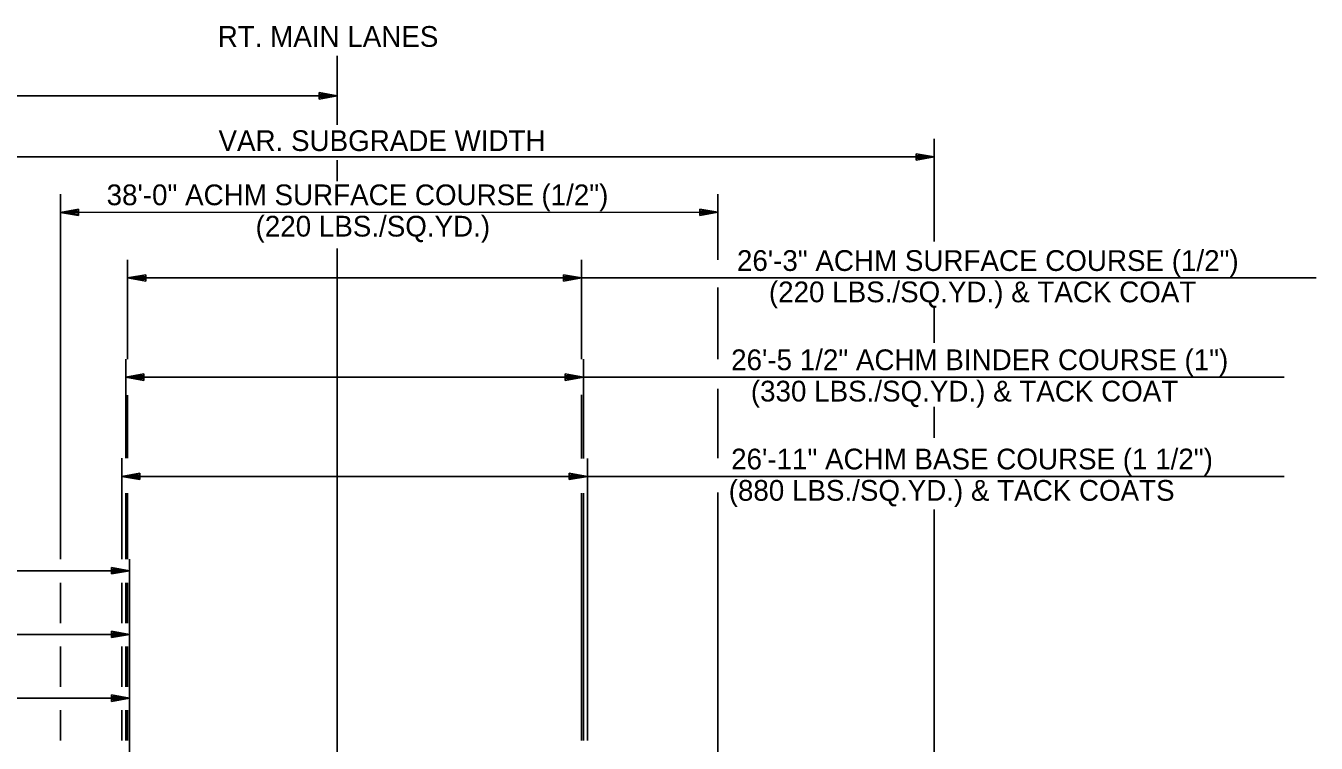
# Model space of a CAD drawing. Extents: x 1734743 to 1735935, y 759845 to 763831.
# Drawn here: x 1735789.4 to 1735863.9, y 763145 to 763186.5 of the extents above; entities that cross this region are included whole.
import ezdxf

# ---------------------------------------------------------------- set-up
doc = ezdxf.new("R2010")
doc.units = 0
for name, color, linetype in [('19', 7, 'Continuous'), ('7', 7, 'Continuous'), ('9', 7, 'Continuous')]:
    doc.layers.add(name, color=color, linetype=linetype)

msp = doc.modelspace()

# ---------------------------------------------------------------- linework, layer by layer
at = {"layer": '19'}
for p, q in [((1735806.311, 763182.59), (1735806.311, 763182.222)), ((1735807.361, 763182.406), (1735806.311, 763182.59)), ((1735807.081, 763182.432), (1735806.311, 763182.494)), ((1735806.311, 763182.222), (1735807.361, 763182.406)), ((1735806.311, 763182.31), (1735807.081, 763182.38)), ((1735841.866, 763173.986), (1735841.866, 763179.921)), ((1735775.233, 763178.875), (1735841.866, 763178.875)), ((1735840.816, 763179.059), (1735840.816, 763178.692)), ((1735841.866, 763178.875), (1735840.816, 763179.059)), ((1735841.586, 763178.902), (1735840.816, 763178.963)), ((1735840.816, 763178.692), (1735841.866, 763178.875)), ((1735840.816, 763178.779), (1735841.586, 763178.849)), ((1735791.364, 763155.596), (1735791.364, 763176.712)), ((1735829.359, 763172.922), (1735829.359, 763176.712)), ((1735792.414, 763175.85), (1735791.364, 763175.666)), ((1735792.414, 763175.482), (1735792.414, 763175.85)), ((1735828.309, 763175.854), (1735828.309, 763175.486)), ((1735829.359, 763175.67), (1735828.309, 763175.854)), ((1735829.359, 763175.67), (1735791.364, 763175.666)), ((1735791.364, 763175.666), (1735792.414, 763175.482)), ((1735792.414, 763175.754), (1735791.644, 763175.692)), ((1735791.644, 763175.64), (1735792.414, 763175.57)), ((1735829.079, 763175.696), (1735828.309, 763175.758)), ((1735828.309, 763175.486), (1735829.359, 763175.67)), ((1735828.309, 763175.574), (1735829.079, 763175.644)), ((1735795.242, 763167.182), (1735795.242, 763172.922)), ((1735821.484, 763167.174), (1735821.484, 763172.914)), ((1735796.292, 763172.056), (1735795.242, 763171.872)), ((1735863.938, 763171.872), (1735795.242, 763171.872)), ((1735795.242, 763171.872), (1735796.292, 763171.688)), ((1735796.292, 763171.96), (1735795.522, 763171.899)), ((1735795.522, 763171.846), (1735796.292, 763171.776)), ((1735796.292, 763171.688), (1735796.292, 763172.056)), ((1735820.434, 763172.056), (1735820.434, 763171.689)), ((1735821.484, 763171.872), (1735820.434, 763172.056)), ((1735821.204, 763171.899), (1735820.434, 763171.96)), ((1735820.434, 763171.689), (1735821.484, 763171.872)), ((1735820.434, 763171.776), (1735821.204, 763171.846)), ((1735829.359, 763167.182), (1735829.359, 763171.321)), ((1735841.866, 763168.113), (1735841.866, 763170.259)), ((1735795.138, 763163.744), (1735795.138, 763167.182)), ((1735821.588, 763161.433), (1735821.588, 763167.174)), ((1735862.086, 763166.132), (1735795.136, 763166.132)), ((1735796.188, 763166.315), (1735795.138, 763166.132)), ((1735795.138, 763166.132), (1735796.188, 763165.948)), ((1735796.188, 763166.219), (1735795.418, 763166.158)), ((1735796.188, 763165.948), (1735796.188, 763166.315)), ((1735820.538, 763166.315), (1735820.538, 763165.948)), ((1735821.588, 763166.132), (1735820.538, 763166.315)), ((1735821.308, 763166.158), (1735820.538, 763166.219)), ((1735820.538, 763165.948), (1735821.588, 763166.132)), ((1735795.418, 763166.105), (1735796.188, 763166.035)), ((1735820.538, 763166.035), (1735821.308, 763166.105)), ((1735829.359, 763161.44), (1735829.359, 763165.463)), ((1735795.242, 763161.44), (1735795.242, 763165.082)), ((1735821.484, 763161.433), (1735821.484, 763165.112)), ((1735841.866, 763162.625), (1735841.866, 763164.41)), ((1735795.138, 763161.44), (1735795.138, 763163.744)), ((1735794.909, 763155.596), (1735794.909, 763161.44)), ((1735821.815, 763145.117), (1735821.815, 763161.433)), ((1735795.959, 763160.575), (1735794.909, 763160.391)), ((1735794.909, 763160.391), (1735862.086, 763160.391)), ((1735794.909, 763160.391), (1735795.959, 763160.207)), ((1735795.959, 763160.478), (1735795.189, 763160.417)), ((1735795.189, 763160.365), (1735795.959, 763160.295)), ((1735795.959, 763160.207), (1735795.959, 763160.575)), ((1735820.765, 763160.575), (1735820.765, 763160.207)), ((1735821.815, 763160.391), (1735820.765, 763160.575)), ((1735821.535, 763160.417), (1735820.765, 763160.478)), ((1735820.765, 763160.207), (1735821.815, 763160.391)), ((1735820.765, 763160.295), (1735821.535, 763160.365)), ((1735795.138, 763155.596), (1735795.138, 763159.428)), ((1735795.242, 763155.596), (1735795.242, 763159.428)), ((1735821.484, 763145.117), (1735821.484, 763159.428)), ((1735821.588, 763145.117), (1735821.588, 763159.428)), ((1735841.866, 763126.63), (1735841.866, 763158.475)), ((1735715.361, 763154.937), (1735795.361, 763154.937)), ((1735794.311, 763155.121), (1735794.311, 763154.753)), ((1735795.361, 763154.937), (1735794.311, 763155.121)), ((1735795.081, 763154.963), (1735794.311, 763155.025)), ((1735794.311, 763154.753), (1735795.361, 763154.937)), ((1735795.361, 763147.564), (1735795.361, 763155.596)), ((1735791.364, 763151.91), (1735791.364, 763154.239)), ((1735794.311, 763154.841), (1735795.081, 763154.911)), ((1735794.909, 763151.91), (1735794.909, 763154.239)), ((1735795.138, 763151.91), (1735795.138, 763154.239)), ((1735795.242, 763151.91), (1735795.242, 763154.239)), ((1735755.361, 763151.251), (1735795.361, 763151.251)), ((1735794.311, 763151.434), (1735794.311, 763151.067)), ((1735795.361, 763151.251), (1735794.311, 763151.434)), ((1735795.081, 763151.277), (1735794.311, 763151.338)), ((1735794.311, 763151.067), (1735795.361, 763151.251)), ((1735794.311, 763151.154), (1735795.081, 763151.224)), ((1735791.364, 763148.223), (1735791.364, 763150.552)), ((1735794.909, 763148.223), (1735794.909, 763150.552)), ((1735795.138, 763148.223), (1735795.138, 763150.552)), ((1735795.242, 763148.223), (1735795.242, 763150.552)), ((1735765.236, 763147.564), (1735795.361, 763147.564)), ((1735794.311, 763147.748), (1735794.311, 763147.38)), ((1735795.361, 763147.564), (1735794.311, 763147.748)), ((1735795.081, 763147.59), (1735794.311, 763147.651)), ((1735794.311, 763147.38), (1735795.361, 763147.564)), ((1735794.311, 763147.468), (1735795.081, 763147.538)), ((1735791.364, 763145.117), (1735791.364, 763146.865)), ((1735794.909, 763145.117), (1735794.909, 763146.865)), ((1735795.138, 763145.117), (1735795.138, 763146.865)), ((1735795.242, 763145.117), (1735795.242, 763146.865))]:
    msp.add_line(p, q, dxfattribs=at)
at = {"layer": '7'}
for p, q in [((1735807.361, 763180.72), (1735807.361, 763184.722)), ((1735807.361, 763177.474), (1735807.361, 763178.68)), ((1735807.361, 763139.151), (1735807.361, 763173.573))]:
    msp.add_line(p, q, dxfattribs=at)
at = {"layer": '9'}
for p, q in [((1735807.361, 763182.406), (1735755.363, 763182.406)), ((1735829.361, 763138.236), (1735829.361, 763159.468)), ((1735795.361, 763129.281), (1735795.361, 763147.564))]:
    msp.add_line(p, q, dxfattribs=at)

# ---------------------------------------------------------------- texts
at = {"layer": '19'}
for s, p in [('RT. MAIN LANES', (1735800.454, 763185.24)), ('VAR. SUBGRADE WIDTH', (1735800.498, 763179.213)), ('38\'-0" ACHM SURFACE COURSE (1/2")', (1735794.032, 763176.078)), ('(220 LBS./SQ.YD.)', (1735802.64, 763174.265)), ('26\'-3" ACHM SURFACE COURSE (1/2")', (1735830.461, 763172.277)), ('(220 LBS./SQ.YD.) & TACK COAT', (1735832.308, 763170.465)), ('26\'-5 1/2" ACHM BINDER COURSE (1")', (1735830.126, 763166.536)), ('(330 LBS./SQ.YD.) & TACK COAT', (1735831.264, 763164.724)), ('26\'-11" ACHM BASE COURSE (1 1/2")', (1735830.126, 763160.796)), ('(880 LBS./SQ.YD.) & TACK COATS', (1735829.984, 763158.983))]:
    msp.add_text(s, height=1.2, dxfattribs=at).set_placement(p)

doc.saveas('drawing.dxf')
